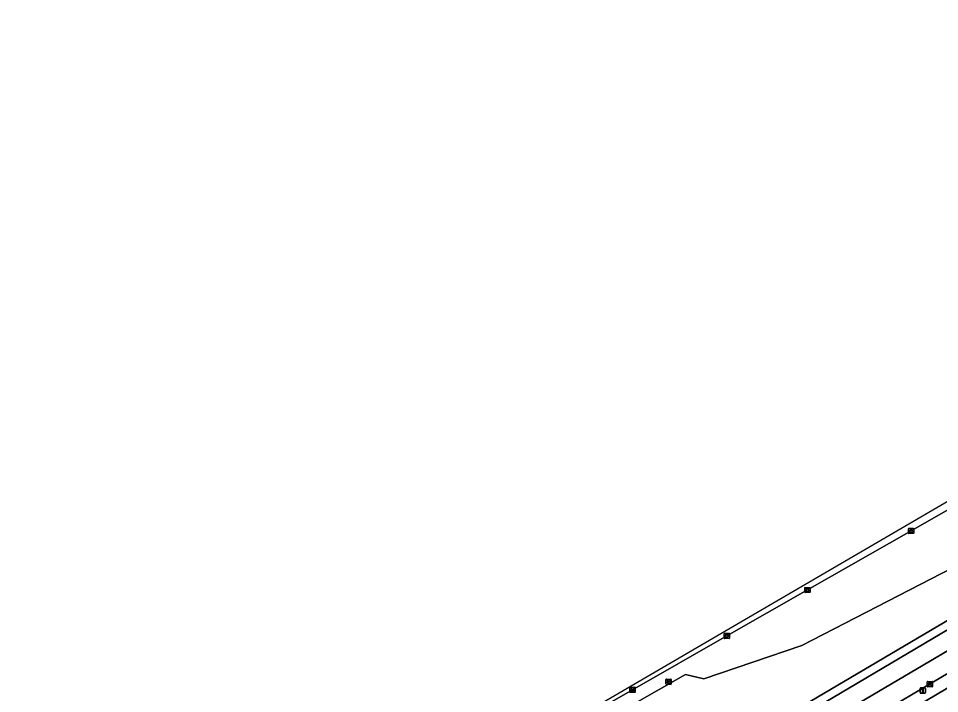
# Model space of a CAD drawing. Extents: x 162879 to 165540, y 384011 to 385181.
# Drawn here: x 163278.2 to 163452.5, y 384532.4 to 384660.2 of the extents above; entities that cross this region are included whole.
import ezdxf

# ---------------------------------------------------------------- set-up
doc = ezdxf.new("R2010")
doc.units = 0
for name, color, linetype in [('IMGEO_Berm_groen', 7, 'Continuous'), ('IMGEO_Groenvoorziening', 7, 'Continuous'), ('IMGEO_Kolk', 7, 'Continuous'), ('IMGEO_Lichtmast', 7, 'Continuous'), ('IMGEO_Loofbos', 7, 'Continuous'), ('IMGEO_Oever', 7, 'Continuous'), ('IMGEO_Rijbaan_regionaal_gesloten', 7, 'Continuous'), ('IMGEO_Rioolput', 7, 'Continuous')]:
    doc.layers.add(name, color=color, linetype=linetype)

msp = doc.modelspace()

# ---------------------------------------------------------------- linework, layer by layer
at = {"layer": 'IMGEO_Berm_groen'}
for points in [[(163353.26, 384484.91), (163378.88, 384500), (163500, 384571.65), (163511.91, 384578.65), (163540.1, 384595.31), (163582.45, 384620.32), (163604.63, 384633.3), (163605.88, 384634.03), (163607.57, 384635.13), (163643.89, 384660.19)], [(163378.63, 384521.33), (163404.48, 384536), (163407.91, 384535.21), (163426.45, 384541.49), (163485.44, 384571.92), (163489.38, 384582.36), (163520.67, 384600.07), (163532.64, 384607.06), (163548.08, 384616.08), (163619.51, 384657), (163621.14, 384653.38), (163616, 384648.15), (163607.16, 384642.74), (163598.58, 384634.69), (163569.11, 384617.76), (163564.61, 384617.78), (163539.14, 384600), (163510.29, 384581.32), (163511.13, 384579.94), (163414.38, 384522.86)], [(163463.28, 384572.44), (163447.16, 384563.2), (163427.54, 384552.03), (163412.27, 384543.33), (163394.42, 384533.14), (163377.43, 384523.41)]]:
    msp.add_lwpolyline(points, dxfattribs=at)
at = {"layer": 'IMGEO_Groenvoorziening'}
for points in [[(163409.01, 384506.58), (163425.59, 384516.6), (163474.87, 384545.83), (163522.58, 384573.64), (163545.3, 384587.12), (163546.42, 384587.79), (163589, 384611.92), (163597.67, 384616.48), (163610.63, 384624.89), (163616.77, 384627.58), (163623.19, 384631.87), (163636.16, 384637.2), (163638.48, 384638.6)], [(163596.73, 384620.34), (163590.47, 384616.68), (163584.15, 384613.03), (163543.93, 384589.28), (163500, 384563.33), (163392.79, 384500), (163356.89, 384478.81), (163202.97, 384387.98), (163138.19, 384350.17), (163091.98, 384323.19), (163060, 384304.83), (163000, 384271.73), (162995.15, 384269.19), (162989.66, 384266.15), (162987.35, 384264.9)]]:
    msp.add_lwpolyline(points, dxfattribs=at)
at = {"layer": 'IMGEO_Kolk'}
for p, q in [((163446.66, 384562.77), (163446.66, 384563.62)), ((163446.73, 384563.69), (163447.59, 384563.69)), ((163447.59, 384562.69), (163446.73, 384562.69)), ((163446.92, 384563.19), (163446.92, 384563.2)), ((163446.96, 384563.24), (163447.36, 384563.24)), ((163447.36, 384563.15), (163446.96, 384563.15)), ((163447.17, 384562.91), (163447.14, 384562.91)), ((163447.15, 384563.47), (163447.17, 384563.47)), ((163447.4, 384563.2), (163447.4, 384563.19)), ((163447.66, 384563.62), (163447.66, 384562.77)), ((163427.04, 384551.6), (163427.04, 384552.45)), ((163427.11, 384552.52), (163427.96, 384552.52)), ((163427.3, 384552.02), (163427.3, 384552.03)), ((163427.34, 384552.07), (163427.74, 384552.07)), ((163427.53, 384552.3), (163427.55, 384552.3)), ((163427.78, 384552.03), (163427.78, 384552.02)), ((163428.04, 384552.45), (163428.04, 384551.6)), ((163427.96, 384551.52), (163427.11, 384551.52)), ((163427.73, 384551.98), (163427.34, 384551.98)), ((163427.55, 384551.74), (163427.52, 384551.74)), ((163411.77, 384542.9), (163411.77, 384543.76)), ((163411.85, 384543.83), (163412.7, 384543.83)), ((163412.03, 384543.32), (163412.03, 384543.34)), ((163412.07, 384543.37), (163412.47, 384543.37)), ((163412.26, 384543.61), (163412.29, 384543.61)), ((163412.52, 384543.34), (163412.52, 384543.32)), ((163412.77, 384543.76), (163412.77, 384542.9)), ((163412.7, 384542.83), (163411.85, 384542.83)), ((163412.47, 384543.29), (163412.07, 384543.29)), ((163412.28, 384543.05), (163412.26, 384543.05)), ((163450.22, 384533.77), (163450.22, 384534.62)), ((163450.3, 384534.69), (163451.15, 384534.69)), ((163451.23, 384534.62), (163451.23, 384533.77)), ((163393.92, 384532.71), (163393.92, 384533.56)), ((163394, 384533.64), (163394.85, 384533.64)), ((163394.18, 384533.13), (163394.18, 384533.14)), ((163394.22, 384533.18), (163394.62, 384533.18)), ((163394.62, 384533.09), (163394.22, 384533.09)), ((163394.41, 384533.42), (163394.44, 384533.42)), ((163394.43, 384532.86), (163394.41, 384532.86)), ((163394.67, 384533.14), (163394.67, 384533.13)), ((163394.92, 384533.56), (163394.92, 384532.71)), ((163451.15, 384533.69), (163450.3, 384533.69)), ((163450.48, 384534.19), (163450.48, 384534.2)), ((163450.92, 384534.15), (163450.52, 384534.15)), ((163450.53, 384534.24), (163450.92, 384534.24)), ((163450.71, 384534.47), (163450.74, 384534.47)), ((163450.73, 384533.91), (163450.71, 384533.91)), ((163450.97, 384534.2), (163450.97, 384534.19)), ((163394.85, 384532.64), (163394, 384532.64))]:
    msp.add_line(p, q, dxfattribs=at)
for points in [[(163446.66, 384562.77), (163446.66, 384563.62)], [(163446.73, 384563.69), (163447.59, 384563.69)], [(163447.59, 384562.69), (163446.73, 384562.69)], [(163447.66, 384563.62), (163447.66, 384562.77)], [(163427.04, 384551.6), (163427.04, 384552.45)], [(163427.11, 384552.52), (163427.96, 384552.52)], [(163428.04, 384552.45), (163428.04, 384551.6)], [(163427.96, 384551.52), (163427.11, 384551.52)], [(163411.77, 384542.9), (163411.77, 384543.76)], [(163411.85, 384543.83), (163412.7, 384543.83)], [(163412.77, 384543.76), (163412.77, 384542.9)], [(163412.7, 384542.83), (163411.85, 384542.83)], [(163450.22, 384533.77), (163450.22, 384534.62)], [(163450.3, 384534.69), (163451.15, 384534.69)], [(163451.23, 384534.62), (163451.23, 384533.77)], [(163393.92, 384532.71), (163393.92, 384533.56)], [(163394, 384533.64), (163394.85, 384533.64)], [(163394.92, 384533.56), (163394.92, 384532.71)], [(163451.15, 384533.69), (163450.3, 384533.69)], [(163394.85, 384532.64), (163394, 384532.64)]]:
    msp.add_lwpolyline(points, dxfattribs=at)
for centre, radius, start, end in [((163446.74, 384563.62), 0.0765, 91.552, 178.448), ((163446.74, 384563.62), 0.0765, 91.552, 178.448), ((163446.74, 384562.77), 0.0765, 181.552, 268.448), ((163446.74, 384562.77), 0.0765, 181.552, 268.448), ((163446.96, 384563.2), 0.0403, 85.8775, 175.7526), ((163446.95, 384563.19), 0.0366, 178.938, 274.7102), ((163447.36, 384563.2), 0.0386, 1.7309, 96.639), ((163447.36, 384563.19), 0.043, 264.8664, 352.4533), ((163447.58, 384563.62), 0.0765, 1.552, 88.448), ((163447.58, 384563.62), 0.0765, 1.552, 88.448), ((163447.58, 384562.77), 0.0765, 271.552, 358.448), ((163447.58, 384562.77), 0.0765, 271.552, 358.448), ((163427.11, 384552.45), 0.0765, 91.552, 178.448), ((163427.11, 384552.45), 0.0765, 91.552, 178.448), ((163427.34, 384552.03), 0.0403, 85.8775, 175.7526), ((163427.74, 384552.03), 0.0386, 1.7309, 96.639), ((163427.96, 384552.45), 0.0765, 1.552, 88.448), ((163427.96, 384552.45), 0.0765, 1.552, 88.448), ((163427.11, 384551.6), 0.0765, 181.552, 268.448), ((163427.11, 384551.6), 0.0765, 181.552, 268.448), ((163427.33, 384552.02), 0.0366, 178.938, 274.7102), ((163427.74, 384552.02), 0.043, 264.8664, 352.4533), ((163427.96, 384551.6), 0.0765, 271.552, 358.448), ((163427.96, 384551.6), 0.0765, 271.552, 358.448), ((163411.85, 384543.75), 0.0765, 91.552, 178.448), ((163411.85, 384543.75), 0.0765, 91.552, 178.448), ((163412.07, 384543.33), 0.0403, 85.8775, 175.7526), ((163412.07, 384543.32), 0.0366, 178.938, 274.7102), ((163412.48, 384543.33), 0.0386, 1.7309, 96.639), ((163412.47, 384543.33), 0.043, 264.8664, 352.4533), ((163412.7, 384543.75), 0.0765, 1.552, 88.448), ((163412.7, 384543.75), 0.0765, 1.552, 88.448), ((163411.85, 384542.91), 0.0765, 181.552, 268.448), ((163411.85, 384542.91), 0.0765, 181.552, 268.448), ((163412.7, 384542.91), 0.0765, 271.552, 358.448), ((163412.7, 384542.91), 0.0765, 271.552, 358.448), ((163450.3, 384534.62), 0.0765, 91.552, 178.448), ((163450.3, 384534.62), 0.0765, 91.552, 178.448), ((163451.15, 384534.62), 0.0765, 1.552, 88.448), ((163451.15, 384534.62), 0.0765, 1.552, 88.448), ((163394, 384533.56), 0.0765, 91.552, 178.448), ((163394, 384533.56), 0.0765, 91.552, 178.448), ((163394.22, 384533.14), 0.0403, 85.8775, 175.7526), ((163394.22, 384533.13), 0.0366, 178.938, 274.7102), ((163394.63, 384533.14), 0.0386, 1.7309, 96.639), ((163394.62, 384533.14), 0.043, 264.8664, 352.4533), ((163394.85, 384533.56), 0.0765, 1.552, 88.448), ((163394.85, 384533.56), 0.0765, 1.552, 88.448), ((163450.3, 384533.77), 0.0765, 181.552, 268.448), ((163450.3, 384533.77), 0.0765, 181.552, 268.448), ((163450.52, 384534.2), 0.0403, 85.8775, 175.7526), ((163450.52, 384534.19), 0.0366, 178.938, 274.7102), ((163450.93, 384534.2), 0.0386, 1.7309, 96.639), ((163450.92, 384534.19), 0.043, 264.8664, 352.4533), ((163451.15, 384533.77), 0.0765, 271.552, 358.448), ((163451.15, 384533.77), 0.0765, 271.552, 358.448), ((163394, 384532.71), 0.0765, 181.552, 268.448), ((163394, 384532.71), 0.0765, 181.552, 268.448), ((163394.85, 384532.71), 0.0765, 271.552, 358.448), ((163394.85, 384532.71), 0.0765, 271.552, 358.448)]:
    msp.add_arc(centre, radius, start, end, dxfattribs=at)
for centre, major_axis, ratio, start_param, end_param in [((163447.15, 384563.19), (-0.387, 0.002), 0.722429, 4.712389, 7.853982), ((163447.17, 384563.19), (-0.39, 0.002), 0.717154, 1.570796, 4.712389), ((163427.52, 384552.02), (-0.387, 0.002), 0.722429, 4.712389, 7.853982), ((163427.55, 384552.02), (-0.39, 0.002), 0.717154, 1.570796, 4.712389), ((163412.26, 384543.33), (-0.387, 0.002), 0.722429, 4.712389, 7.853982), ((163412.28, 384543.33), (-0.39, 0.002), 0.717154, 1.570796, 4.712389), ((163394.41, 384533.14), (-0.387, 0.002), 0.722429, 4.712389, 7.853982), ((163394.43, 384533.14), (-0.39, 0.002), 0.717154, 1.570796, 4.712389), ((163450.71, 384534.19), (-0.387, 0.002), 0.722429, 4.712389, 7.853982), ((163450.74, 384534.19), (-0.39, 0.002), 0.717154, 1.570796, 4.712389)]:
    msp.add_ellipse(centre, major_axis=major_axis, ratio=ratio, start_param=start_param, end_param=end_param, dxfattribs=at)
at = {"layer": 'IMGEO_Lichtmast'}
for p, q in [((163448.86, 384532.59), (163448.86, 384533.39)), ((163448.86, 384533.39), (163448.86, 384532.59)), ((163448.96, 384533.49), (163449.75, 384533.49)), ((163449.75, 384533.49), (163448.96, 384533.49)), ((163449.85, 384533.39), (163449.85, 384532.59)), ((163449.85, 384532.59), (163449.85, 384533.39)), ((163449.75, 384532.49), (163448.96, 384532.49)), ((163448.96, 384532.49), (163449.75, 384532.49))]:
    msp.add_line(p, q, dxfattribs=at)
msp.add_lwpolyline([(163449.28, 384533.36), (163449.43, 384533.36), (163449.43, 384532.61), (163449.28, 384532.61), (163449.28, 384533.36)], dxfattribs=at)
for centre, start, end in [((163448.96, 384533.39), 90, 180), ((163448.96, 384533.39), 90, 180), ((163449.75, 384533.39), 0, 90), ((163449.75, 384533.39), 360, 90), ((163448.96, 384532.59), 180, 270), ((163448.96, 384532.59), 180, 270), ((163449.75, 384532.59), 270, 0), ((163449.75, 384532.59), 270, 0)]:
    msp.add_arc(centre, 0.1, start, end, dxfattribs=at)
at = {"layer": 'IMGEO_Loofbos'}
msp.add_lwpolyline([(163414.38, 384522.86), (163511.13, 384579.94), (163510.29, 384581.32), (163539.14, 384600), (163564.61, 384617.78), (163569.11, 384617.76), (163598.58, 384634.69), (163607.16, 384642.74), (163616, 384648.15), (163621.14, 384653.38), (163619.51, 384657), (163548.08, 384616.08), (163532.64, 384607.06), (163520.67, 384600.07), (163489.38, 384582.36), (163485.44, 384571.92), (163426.45, 384541.49), (163407.91, 384535.21), (163404.48, 384536), (163378.63, 384521.33)], dxfattribs=at)
at = {"layer": 'IMGEO_Oever'}
msp.add_lwpolyline([(163638.48, 384638.6), (163636.16, 384637.2), (163623.19, 384631.87), (163616.77, 384627.58), (163610.63, 384624.89), (163597.67, 384616.48), (163589, 384611.92), (163546.42, 384587.79), (163545.3, 384587.12), (163522.58, 384573.64), (163474.87, 384545.83), (163425.59, 384516.6), (163409.01, 384506.58)], dxfattribs=at)
at = {"layer": 'IMGEO_Rijbaan_regionaal_gesloten'}
msp.add_lwpolyline([(163606.44, 384630.17), (163604.63, 384633.3), (163582.45, 384620.32), (163540.1, 384595.31), (163511.91, 384578.65), (163500, 384571.65), (163378.88, 384500), (163353.26, 384484.91), (163354.96, 384482.04), (163363.33, 384486.97), (163419.49, 384520.12), (163485.37, 384558.99), (163543.49, 384593.29), (163571.15, 384609.52)], close=True, dxfattribs=at)
for points in [[(163608.36, 384626.86), (163606.44, 384630.17), (163571.15, 384609.52), (163543.49, 384593.29), (163485.37, 384558.99), (163419.49, 384520.12), (163363.33, 384486.97), (163354.96, 384482.04), (163356.89, 384478.81), (163392.79, 384500)], [(163392.79, 384500), (163500, 384563.33), (163543.93, 384589.28), (163584.15, 384613.03), (163590.47, 384616.68), (163596.73, 384620.34)], [(163488.66, 384588.94), (163262.49, 384457.04)], [(163377.43, 384523.41), (163394.42, 384533.14), (163412.27, 384543.33), (163427.54, 384552.03), (163447.16, 384563.2), (163463.28, 384572.44)]]:
    msp.add_lwpolyline(points, dxfattribs=at)
at = {"layer": 'IMGEO_Rioolput'}
for p, q in [((163400.76, 384534.23), (163400.76, 384535.08)), ((163400.83, 384535.16), (163401.68, 384535.16)), ((163401.01, 384534.65), (163401.01, 384534.66)), ((163401.45, 384534.61), (163401.05, 384534.61)), ((163401.06, 384534.7), (163401.46, 384534.7)), ((163401.24, 384534.94), (163401.27, 384534.94)), ((163401.5, 384534.66), (163401.5, 384534.65)), ((163401.76, 384535.08), (163401.76, 384534.23)), ((163401.68, 384534.16), (163400.83, 384534.16)), ((163401.27, 384534.38), (163401.24, 384534.38))]:
    msp.add_line(p, q, dxfattribs=at)
for points in [[(163400.76, 384534.23), (163400.76, 384535.08)], [(163400.83, 384535.16), (163401.68, 384535.16)], [(163401.76, 384535.08), (163401.76, 384534.23)], [(163401.68, 384534.16), (163400.83, 384534.16)]]:
    msp.add_lwpolyline(points, dxfattribs=at)
for centre, radius, start, end in [((163400.83, 384535.08), 0.0765, 91.552, 178.448), ((163400.83, 384535.08), 0.0765, 91.552, 178.448), ((163401.06, 384534.66), 0.0403, 85.8775, 175.7526), ((163401.05, 384534.65), 0.0366, 178.938, 274.7102), ((163401.46, 384534.66), 0.043, 264.8664, 352.4533), ((163401.46, 384534.66), 0.0386, 1.7309, 96.639), ((163401.68, 384535.08), 0.0765, 1.552, 88.448), ((163401.68, 384535.08), 0.0765, 1.552, 88.448), ((163400.83, 384534.23), 0.0765, 181.552, 268.448), ((163400.83, 384534.23), 0.0765, 181.552, 268.448), ((163401.68, 384534.23), 0.0765, 271.552, 358.448), ((163401.68, 384534.23), 0.0765, 271.552, 358.448)]:
    msp.add_arc(centre, radius, start, end, dxfattribs=at)
for centre, major_axis, ratio, start_param, end_param in [((163401.24, 384534.66), (-0.387, 0.002), 0.722429, 4.712389, 7.853982), ((163401.27, 384534.66), (-0.39, 0.002), 0.717154, 1.570796, 4.712389)]:
    msp.add_ellipse(centre, major_axis=major_axis, ratio=ratio, start_param=start_param, end_param=end_param, dxfattribs=at)

doc.saveas('drawing.dxf')
